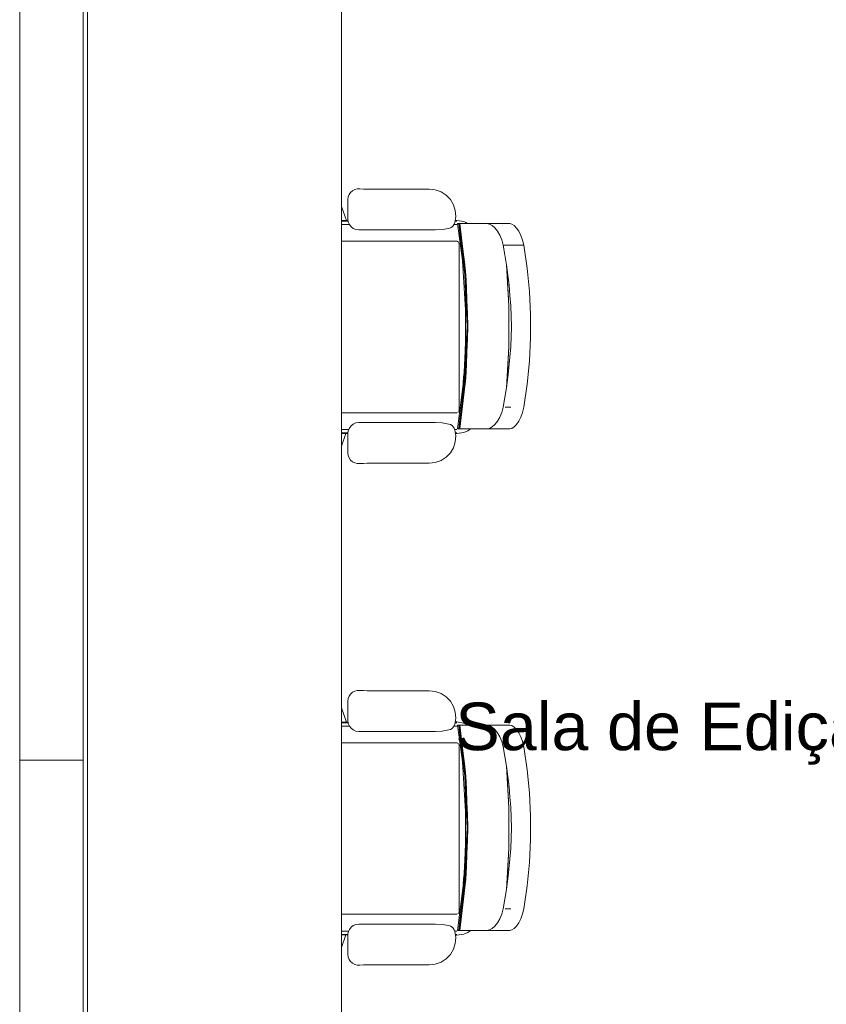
# Model space of a CAD drawing. Header units: millimetres. Extents: x 2 to 902, y -447 to 199.
# Tile 1032 of 1056: x 78.2 to 82.01, y 165.86 to 170.52. Entities that reach past the tile are written whole.
import ezdxf

# ---------------------------------------------------------------- set-up
doc = ezdxf.new("R2010")
doc.units = ezdxf.units.MM
doc.header["$MEASUREMENT"] = 0
doc.linetypes.add('NULL', pattern=[0])
for name, color, linetype, lineweight in [('Ambiente-Textos', 251, 'Continuous', 5), ('IFC-Elemento de mobília-Contorno', 152, 'Continuous', 5), ('IFC-Laje-Contorno', 134, 'Continuous', 5), ('IFC-Parede padrão-Contorno', 44, 'Continuous', 5)]:
    doc.layers.add(name, color=color, linetype=linetype, lineweight=lineweight)
doc.styles.add('Arial', font='arial.ttf')

msp = doc.modelspace()

# ---------------------------------------------------------------- linework, layer by layer
at = {"layer": 'IFC-Elemento de mobília-Contorno', "color": 7, "lineweight": 5}
for p, q in [((79.7557, 169.6782), (79.7599, 169.6895)), ((79.7557, 169.6782), (79.7599, 169.6895)), ((79.7599, 169.6895), (79.7667, 169.6995)), ((79.7599, 169.6895), (79.7667, 169.6995)), ((79.7667, 169.6995), (79.7757, 169.7077)), ((79.7667, 169.6995), (79.7757, 169.7077)), ((79.7757, 169.7077), (79.7863, 169.7134)), ((79.7757, 169.7077), (79.7863, 169.7134)), ((79.7863, 169.7134), (79.798, 169.7165)), ((79.7863, 169.7134), (79.798, 169.7165)), ((79.798, 169.7165), (79.8101, 169.7167)), ((79.798, 169.7165), (79.8101, 169.7167)), ((79.8101, 169.7167), (79.8277, 169.7154)), ((79.8101, 169.7167), (79.8277, 169.7154)), ((79.8277, 169.7154), (79.8454, 169.7149)), ((79.8277, 169.7154), (79.8454, 169.7149)), ((79.8454, 169.7149), (80.1385, 169.7149)), ((79.8454, 169.7149), (80.1385, 169.7149)), ((80.1385, 169.7149), (80.167, 169.7117)), ((80.1385, 169.7149), (80.167, 169.7117)), ((80.167, 169.7117), (80.194, 169.702)), ((80.167, 169.7117), (80.194, 169.702)), ((80.194, 169.702), (80.2181, 169.6864)), ((80.194, 169.702), (80.2181, 169.6864)), ((80.2181, 169.6864), (80.238, 169.6658)), ((80.2181, 169.6864), (80.238, 169.6658)), ((79.7542, 169.6662), (79.7557, 169.6782)), ((79.7542, 169.6662), (79.7557, 169.6782)), ((79.7542, 169.5737), (79.7542, 169.6662)), ((79.7542, 169.5737), (79.7542, 169.6662)), ((80.238, 169.6658), (80.2527, 169.6412)), ((80.238, 169.6658), (80.2527, 169.6412)), ((80.2527, 169.6412), (80.2614, 169.6139)), ((80.2527, 169.6412), (80.2614, 169.6139)), ((79.7238, 169.6339), (79.7471, 169.5666)), ((79.7238, 169.6339), (79.7471, 169.5666)), ((80.2614, 169.6139), (80.2637, 169.5854)), ((80.2614, 169.6139), (80.2637, 169.5854)), ((79.7238, 169.5666), (79.7552, 169.5665)), ((79.7238, 169.5666), (79.7552, 169.5665)), ((79.7238, 169.5638), (79.7555, 169.5638)), ((79.7238, 169.5483), (79.761, 169.5483)), ((79.7542, 169.5737), (79.756, 169.5605)), ((79.7542, 169.5737), (79.756, 169.5605)), ((79.756, 169.5605), (79.761, 169.5483)), ((79.756, 169.5605), (79.761, 169.5483)), ((79.761, 169.5483), (79.7691, 169.5377)), ((79.761, 169.5483), (79.7691, 169.5377)), ((80.2518, 169.5424), (80.2564, 169.5493)), ((80.2518, 169.5424), (80.2564, 169.5493)), ((80.2557, 169.5483), (80.2682, 169.5483)), ((80.2564, 169.5493), (80.2594, 169.557)), ((80.2564, 169.5493), (80.2594, 169.557)), ((80.2594, 169.557), (80.2637, 169.5854)), ((80.2594, 169.557), (80.2637, 169.5854)), ((80.2605, 169.5638), (80.2682, 169.5638)), ((80.261, 169.5674), (80.2682, 169.5674)), ((80.261, 169.5674), (80.2682, 169.5674)), ((80.2682, 169.5674), (80.3009, 169.5622)), ((80.2682, 169.5674), (80.3009, 169.5622)), ((80.272, 169.5526), (80.2734, 169.5526)), ((80.272, 169.5526), (80.2951, 169.3787)), ((80.272, 169.5526), (80.2951, 169.3787)), ((80.272, 169.5526), (80.2734, 169.5526)), ((80.2734, 169.5526), (80.2781, 169.5526)), ((80.2734, 169.5526), (80.2781, 169.5526)), ((80.2781, 169.5526), (80.2815, 169.5526)), ((80.2781, 169.5526), (80.2834, 169.5086)), ((80.2781, 169.5526), (80.2815, 169.5526)), ((80.2781, 169.5526), (80.2887, 169.4647)), ((80.2781, 169.5526), (80.2928, 169.4299)), ((80.2815, 169.5526), (80.2819, 169.5526)), ((80.2815, 169.5526), (80.2819, 169.5526)), ((80.2819, 169.5526), (80.2825, 169.5526)), ((80.2819, 169.5526), (80.2878, 169.5086)), ((80.2819, 169.5526), (80.2878, 169.5086)), ((80.2819, 169.5526), (80.2825, 169.5526)), ((80.2825, 169.5526), (80.2836, 169.5526)), ((80.2825, 169.5526), (80.3114, 169.3108)), ((80.2825, 169.5526), (80.2878, 169.5086)), ((80.2825, 169.5526), (80.2836, 169.5526)), ((80.2836, 169.5526), (80.2905, 169.5526)), ((80.2836, 169.5526), (80.2905, 169.5526)), ((80.2905, 169.5526), (80.3032, 169.5526)), ((80.2905, 169.5526), (80.3032, 169.5526)), ((80.3009, 169.5622), (80.3216, 169.5526)), ((80.3009, 169.5622), (80.3216, 169.5526)), ((80.3032, 169.5526), (80.3217, 169.5526)), ((80.3032, 169.5526), (80.3216, 169.5526)), ((80.3089, 169.5557), (80.3135, 169.5526)), ((80.3089, 169.5557), (80.3135, 169.5526)), ((80.3216, 169.5526), (80.3459, 169.5526)), ((80.3216, 169.5526), (80.3217, 169.5526)), ((80.3216, 169.5526), (80.3459, 169.5526)), ((80.3459, 169.5526), (80.3756, 169.5526)), ((80.3459, 169.5526), (80.3756, 169.5526)), ((80.3756, 169.5526), (80.4107, 169.5526)), ((80.3756, 169.5526), (80.4107, 169.5526)), ((80.4107, 169.5526), (80.4229, 169.5502)), ((80.4107, 169.5526), (80.5187, 169.5526)), ((80.4107, 169.5526), (80.4229, 169.5502)), ((80.4107, 169.5526), (80.5187, 169.5526)), ((80.4229, 169.5502), (80.4357, 169.5432)), ((80.4229, 169.5502), (80.4357, 169.5432)), ((80.5187, 169.5526), (80.529, 169.5501)), ((80.5187, 169.5526), (80.529, 169.5501)), ((80.529, 169.5501), (80.54, 169.543)), ((80.529, 169.5501), (80.54, 169.543)), ((79.7691, 169.5377), (79.7796, 169.5297)), ((79.7691, 169.5377), (79.7796, 169.5297)), ((79.7796, 169.5297), (79.7919, 169.5246)), ((79.7796, 169.5297), (79.7919, 169.5246)), ((79.7919, 169.5246), (79.805, 169.5229)), ((79.7919, 169.5246), (79.805, 169.5229)), ((79.805, 169.5229), (80.1672, 169.5229)), ((79.805, 169.5229), (80.1672, 169.5229)), ((80.1672, 169.5229), (80.1992, 169.5246)), ((80.1672, 169.5229), (80.1992, 169.5246)), ((80.1992, 169.5246), (80.2308, 169.5297)), ((80.1992, 169.5246), (80.2308, 169.5297)), ((80.2308, 169.5297), (80.2387, 169.5324)), ((80.2308, 169.5297), (80.2387, 169.5324)), ((80.2387, 169.5324), (80.2458, 169.5367)), ((80.2387, 169.5324), (80.2458, 169.5367)), ((80.2458, 169.5367), (80.2518, 169.5424)), ((80.2458, 169.5367), (80.2518, 169.5424)), ((80.2834, 169.5086), (80.2887, 169.4647)), ((80.2834, 169.5086), (80.2928, 169.4299)), ((80.2834, 169.5086), (80.2887, 169.4647)), ((80.2878, 169.5086), (80.2924, 169.4702)), ((80.2878, 169.5086), (80.2924, 169.4702)), ((80.4357, 169.5432), (80.4486, 169.5319)), ((80.4357, 169.5432), (80.4486, 169.5319)), ((80.4486, 169.5319), (80.461, 169.5166)), ((80.4486, 169.5319), (80.461, 169.5166)), ((80.461, 169.5166), (80.4723, 169.4975)), ((80.461, 169.5166), (80.4723, 169.4975)), ((80.54, 169.543), (80.551, 169.5315)), ((80.54, 169.543), (80.551, 169.5315)), ((80.551, 169.5315), (80.5617, 169.516)), ((80.551, 169.5315), (80.5617, 169.516)), ((80.5617, 169.516), (80.5714, 169.4969)), ((80.5617, 169.516), (80.5714, 169.4969)), ((79.7238, 169.469), (80.2682, 169.469)), ((80.2682, 169.469), (80.2739, 169.4666)), ((80.2682, 169.469), (80.2716, 169.4676)), ((80.2716, 169.4676), (80.2739, 169.4666)), ((80.2763, 169.4656), (80.2782, 169.4609)), ((80.2763, 169.4656), (80.2796, 169.4575)), ((80.2782, 169.4609), (80.2796, 169.4575)), ((80.2796, 168.6701), (80.2796, 169.4575)), ((80.2887, 169.4647), (80.2928, 169.4299)), ((80.2887, 169.4647), (80.2928, 169.4299)), ((80.2924, 169.4702), (80.297, 169.4317)), ((80.2924, 169.4702), (80.297, 169.4317)), ((80.4723, 169.4975), (80.4816, 169.4751)), ((80.4723, 169.4975), (80.4816, 169.4751)), ((80.4816, 169.4751), (80.4881, 169.45)), ((80.4816, 169.4751), (80.4881, 169.45)), ((80.5714, 169.4969), (80.5795, 169.4746)), ((80.5714, 169.4969), (80.5795, 169.4746)), ((80.5795, 169.4746), (80.5852, 169.45)), ((80.5795, 169.4746), (80.5852, 169.45)), ((80.2928, 169.4299), (80.3071, 169.3108)), ((80.2928, 169.4299), (80.2933, 169.4262)), ((80.2928, 169.4299), (80.3025, 169.3492)), ((80.2928, 169.4299), (80.2979, 169.3877)), ((80.2933, 169.4262), (80.3025, 169.3492)), ((80.2933, 169.4262), (80.2979, 169.3877)), ((80.2933, 169.4262), (80.2979, 169.3877)), ((80.297, 169.4317), (80.3042, 169.3712)), ((80.297, 169.4317), (80.3114, 169.3108)), ((80.4881, 169.45), (80.496, 169.4041)), ((80.4881, 169.45), (80.5234, 169.45)), ((80.4881, 169.45), (80.496, 169.4041)), ((80.4881, 169.45), (80.5852, 169.45)), ((80.5852, 169.45), (80.6009, 169.3416)), ((80.5852, 169.45), (80.6009, 169.3416)), ((80.2932, 169.3932), (80.2962, 169.3617)), ((80.2932, 169.3932), (80.2962, 169.3617)), ((80.2951, 169.3787), (80.3102, 169.1451)), ((80.2951, 169.3787), (80.3102, 169.1451)), ((80.2979, 169.3877), (80.3025, 169.3492)), ((80.2979, 169.3877), (80.3025, 169.3492)), ((80.3042, 169.3712), (80.3114, 169.3108)), ((80.496, 169.4041), (80.5029, 169.358)), ((80.496, 169.4041), (80.5029, 169.358)), ((80.3025, 169.3492), (80.3071, 169.3108)), ((80.5029, 169.358), (80.5109, 169.294)), ((80.5029, 169.358), (80.5074, 169.2819)), ((80.5029, 169.358), (80.5151, 169.2614)), ((80.5029, 169.358), (80.5109, 169.294)), ((80.5029, 169.358), (80.5144, 169.164)), ((80.6009, 169.3416), (80.6115, 169.2323)), ((80.6009, 169.3416), (80.6115, 169.2323)), ((80.3071, 169.3108), (80.3119, 169.1891)), ((80.3071, 169.3108), (80.3144, 169.1282)), ((80.3071, 169.3108), (80.3168, 169.0674)), ((80.3114, 169.3108), (80.3139, 169.2499)), ((80.3114, 169.3108), (80.3211, 169.0674)), ((80.5074, 169.2819), (80.5109, 169.2229)), ((80.5074, 169.2819), (80.5144, 169.164)), ((80.5074, 169.2819), (80.5109, 169.2229)), ((80.5109, 169.294), (80.5151, 169.2614)), ((80.5109, 169.294), (80.5151, 169.2614)), ((80.3139, 169.2499), (80.3163, 169.1891)), ((80.5109, 169.2229), (80.5144, 169.164)), ((80.5109, 169.2229), (80.5144, 169.164)), ((80.5151, 169.2614), (80.5194, 169.2128)), ((80.6115, 169.2323), (80.6169, 169.1224)), ((80.6115, 169.2323), (80.6169, 169.1224)), ((80.3119, 169.1891), (80.3144, 169.1282)), ((80.3119, 169.1891), (80.3144, 169.1282)), ((80.3163, 169.1891), (80.3187, 169.1282)), ((80.3163, 169.1891), (80.3211, 169.0674)), ((80.3163, 169.1891), (80.3187, 169.1282)), ((80.5194, 169.2128), (80.5237, 169.1643)), ((80.3099, 168.9816), (80.3102, 169.1451)), ((80.3099, 168.9816), (80.3102, 169.1451)), ((80.3144, 169.1282), (80.3168, 169.0674)), ((80.3187, 169.1282), (80.3211, 169.0674)), ((80.3187, 169.1282), (80.3211, 169.0674)), ((80.5144, 168.9696), (80.5144, 169.164)), ((80.5144, 169.0668), (80.5144, 169.164)), ((80.5237, 169.1643), (80.527, 169.0668)), ((80.5237, 169.1643), (80.527, 169.0668)), ((80.6169, 169.1224), (80.6169, 169.0124)), ((80.6169, 169.1224), (80.6169, 169.0124)), ((80.3071, 168.824), (80.3168, 169.0674)), ((80.3114, 168.824), (80.3211, 169.0674)), ((80.3119, 168.9457), (80.3168, 169.0674)), ((80.3144, 169.0065), (80.3168, 169.0674)), ((80.3187, 169.0065), (80.3211, 169.0674)), ((80.3187, 169.0065), (80.3211, 169.0674)), ((80.5144, 168.9696), (80.5144, 169.0668)), ((80.5237, 168.9693), (80.527, 169.0668)), ((80.5237, 168.9693), (80.527, 169.0668)), ((80.3119, 168.9457), (80.3144, 169.0065)), ((80.3163, 168.9457), (80.3187, 169.0065)), ((80.3163, 168.9457), (80.3187, 169.0065)), ((80.6115, 168.9026), (80.6169, 169.0124)), ((80.6115, 168.9026), (80.6169, 169.0124)), ((80.3009, 168.8185), (80.3099, 168.9816)), ((80.3009, 168.8185), (80.3099, 168.9816)), ((80.3085, 168.9568), (80.3099, 168.9875)), ((80.3085, 168.9568), (80.3099, 168.9875)), ((80.3095, 168.8849), (80.3119, 168.9457)), ((80.3139, 168.8849), (80.3163, 168.9457)), ((80.3139, 168.8849), (80.3163, 168.9457)), ((80.5028, 168.7756), (80.5144, 168.9696)), ((80.5073, 168.8516), (80.5144, 168.9696)), ((80.5073, 168.8516), (80.5144, 168.9696)), ((80.5108, 168.9106), (80.5144, 168.9696)), ((80.5108, 168.9106), (80.5144, 168.9696)), ((80.515, 168.8722), (80.5237, 168.9693)), ((80.5193, 168.9207), (80.5237, 168.9693)), ((80.5193, 168.9207), (80.5237, 168.9693)), ((80.5028, 168.7756), (80.5108, 168.9106)), ((80.5073, 168.8516), (80.5108, 168.9106)), ((80.515, 168.8722), (80.5193, 168.9207)), ((80.515, 168.8722), (80.5193, 168.9207)), ((80.6009, 168.7932), (80.6115, 168.9026)), ((80.6009, 168.7932), (80.6115, 168.9026)), ((80.3071, 168.824), (80.3095, 168.8849)), ((80.3114, 168.824), (80.3139, 168.8849)), ((80.3114, 168.824), (80.3139, 168.8849)), ((80.5028, 168.7756), (80.5073, 168.8516)), ((80.5109, 168.8395), (80.515, 168.8722)), ((80.5109, 168.8395), (80.515, 168.8722)), ((80.272, 168.5822), (80.3009, 168.8185)), ((80.272, 168.5822), (80.3009, 168.8185)), ((80.2781, 168.5822), (80.3071, 168.824)), ((80.2825, 168.5822), (80.3114, 168.824)), ((80.2834, 168.6261), (80.3071, 168.824)), ((80.288, 168.6646), (80.3071, 168.824)), ((80.2926, 168.7031), (80.3071, 168.824)), ((80.2991, 168.8037), (80.3022, 168.842)), ((80.2991, 168.8037), (80.3022, 168.842)), ((80.2999, 168.7636), (80.3071, 168.824)), ((80.3022, 168.7471), (80.3114, 168.824)), ((80.3068, 168.7855), (80.3118, 168.8328)), ((80.3068, 168.7855), (80.3114, 168.824)), ((80.3068, 168.7855), (80.3089, 168.8053)), ((80.3089, 168.8053), (80.3118, 168.8328)), ((80.5028, 168.7756), (80.5109, 168.8395)), ((80.5028, 168.7756), (80.5109, 168.8395)), ((80.2825, 168.5822), (80.3068, 168.7855)), ((80.2926, 168.7031), (80.2999, 168.7636)), ((80.2926, 168.7031), (80.2999, 168.7636)), ((80.3022, 168.7471), (80.3068, 168.7855)), ((80.4959, 168.7301), (80.5028, 168.7756)), ((80.4959, 168.7301), (80.5028, 168.7756)), ((80.5852, 168.6848), (80.6009, 168.7932)), ((80.5852, 168.6848), (80.6009, 168.7932)), ((80.2878, 168.6261), (80.3022, 168.7471)), ((80.2976, 168.7086), (80.3022, 168.7471)), ((80.2976, 168.7086), (80.3008, 168.7353)), ((80.4881, 168.6848), (80.4959, 168.7301)), ((80.4881, 168.6848), (80.4959, 168.7301)), ((80.2773, 168.6643), (80.2796, 168.6701)), ((80.2773, 168.6643), (80.2782, 168.6667)), ((80.2782, 168.6667), (80.2796, 168.6701)), ((80.2825, 168.5822), (80.2976, 168.7086)), ((80.2825, 168.5822), (80.293, 168.6701)), ((80.2834, 168.6261), (80.288, 168.6646)), ((80.2834, 168.6261), (80.288, 168.6646)), ((80.2878, 168.6261), (80.2976, 168.7086)), ((80.2878, 168.6261), (80.293, 168.6701)), ((80.288, 168.6646), (80.2926, 168.7031)), ((80.293, 168.6701), (80.2976, 168.7086)), ((80.293, 168.6701), (80.2976, 168.7086)), ((80.4816, 168.6597), (80.4881, 168.6848)), ((80.4816, 168.6597), (80.4881, 168.6848)), ((80.497, 168.6848), (80.5235, 168.6848)), ((80.5795, 168.6602), (80.5852, 168.6848)), ((80.5795, 168.6602), (80.5852, 168.6848)), ((79.7238, 168.6586), (80.2682, 168.6586)), ((80.2716, 168.6601), (80.2763, 168.662)), ((80.2781, 168.5822), (80.2834, 168.6261)), ((80.2781, 168.5822), (80.2834, 168.6261)), ((80.282, 168.5822), (80.2878, 168.6261)), ((80.282, 168.5822), (80.2878, 168.6261)), ((80.2825, 168.5822), (80.2878, 168.6263)), ((80.2825, 168.5822), (80.2878, 168.6261)), ((80.4486, 168.6029), (80.461, 168.6182)), ((80.4486, 168.6029), (80.461, 168.6182)), ((80.461, 168.6182), (80.4723, 168.6373)), ((80.461, 168.6182), (80.4723, 168.6373)), ((80.4723, 168.6373), (80.4816, 168.6597)), ((80.4723, 168.6373), (80.4816, 168.6597)), ((80.551, 168.6032), (80.5617, 168.6187)), ((80.551, 168.6032), (80.5617, 168.6187)), ((80.5617, 168.6187), (80.5714, 168.6379)), ((80.5617, 168.6187), (80.5714, 168.6379)), ((80.5714, 168.6379), (80.5795, 168.6602)), ((80.5714, 168.6379), (80.5795, 168.6602)), ((79.7238, 168.5793), (79.7581, 168.5793)), ((79.7238, 168.5793), (79.7548, 168.5793)), ((79.7542, 168.5611), (79.756, 168.5743)), ((79.7542, 168.5611), (79.756, 168.5743)), ((79.7548, 168.5793), (79.7581, 168.5793)), ((79.756, 168.5743), (79.761, 168.5865)), ((79.756, 168.5743), (79.761, 168.5865)), ((79.761, 168.5865), (79.7691, 168.597)), ((79.761, 168.5865), (79.7691, 168.597)), ((79.7691, 168.597), (79.7796, 168.6051)), ((79.7691, 168.597), (79.7796, 168.6051)), ((79.7796, 168.6051), (79.7919, 168.6102)), ((79.7796, 168.6051), (79.7919, 168.6102)), ((79.7919, 168.6102), (79.805, 168.6119)), ((79.7919, 168.6102), (79.805, 168.6119)), ((79.805, 168.6119), (80.1672, 168.6119)), ((79.805, 168.6119), (80.1672, 168.6119)), ((80.1672, 168.6119), (80.1992, 168.6102)), ((80.1672, 168.6119), (80.1992, 168.6102)), ((80.1992, 168.6102), (80.2308, 168.6051)), ((80.1992, 168.6102), (80.2308, 168.6051)), ((80.2308, 168.6051), (80.2387, 168.6024)), ((80.2308, 168.6051), (80.2387, 168.6024)), ((80.2387, 168.6024), (80.2458, 168.5981)), ((80.2387, 168.6024), (80.2458, 168.5981)), ((80.2458, 168.5981), (80.2518, 168.5924)), ((80.2458, 168.5981), (80.2518, 168.5924)), ((80.2518, 168.5924), (80.2564, 168.5855)), ((80.2518, 168.5924), (80.2564, 168.5855)), ((80.2564, 168.5855), (80.2594, 168.5778)), ((80.2564, 168.5855), (80.2594, 168.5778)), ((80.2588, 168.5793), (80.2682, 168.5793)), ((80.2594, 168.5778), (80.2637, 168.5494)), ((80.2594, 168.5778), (80.2637, 168.5494)), ((80.272, 168.5822), (80.2734, 168.5822)), ((80.272, 168.5822), (80.2734, 168.5822)), ((80.2734, 168.5822), (80.2781, 168.5822)), ((80.2734, 168.5822), (80.2781, 168.5822)), ((80.2781, 168.5822), (80.2815, 168.5822)), ((80.2781, 168.5822), (80.2815, 168.5822)), ((80.2815, 168.5822), (80.282, 168.5822)), ((80.2815, 168.5822), (80.282, 168.5822)), ((80.282, 168.5822), (80.2825, 168.5822)), ((80.282, 168.5822), (80.2825, 168.5822)), ((80.2825, 168.5822), (80.2836, 168.5822)), ((80.2825, 168.5822), (80.2836, 168.5822)), ((80.2836, 168.5822), (80.2905, 168.5822)), ((80.2836, 168.5822), (80.2905, 168.5822)), ((80.2905, 168.5822), (80.3032, 168.5822)), ((80.2905, 168.5822), (80.3032, 168.5822)), ((80.3009, 168.5654), (80.32, 168.5732)), ((80.3009, 168.5654), (80.32, 168.5732)), ((80.3032, 168.5822), (80.3217, 168.5822)), ((80.3032, 168.5822), (80.3217, 168.5822)), ((80.32, 168.5732), (80.3328, 168.5822)), ((80.32, 168.5732), (80.3328, 168.5822)), ((80.3217, 168.5822), (80.3459, 168.5822)), ((80.3217, 168.5822), (80.3459, 168.5822)), ((80.3459, 168.5822), (80.3756, 168.5822)), ((80.3459, 168.5822), (80.3756, 168.5822)), ((80.3756, 168.5822), (80.4107, 168.5822)), ((80.3756, 168.5822), (80.4107, 168.5822)), ((80.4107, 168.5822), (80.4229, 168.5846)), ((80.4107, 168.5822), (80.4229, 168.5846)), ((80.4107, 168.5822), (80.5187, 168.5822)), ((80.4107, 168.5822), (80.5187, 168.5822)), ((80.4229, 168.5846), (80.4357, 168.5916)), ((80.4229, 168.5846), (80.4357, 168.5916)), ((80.4357, 168.5916), (80.4486, 168.6029)), ((80.4357, 168.5916), (80.4486, 168.6029)), ((80.5187, 168.5822), (80.529, 168.5846)), ((80.5187, 168.5822), (80.529, 168.5846)), ((80.529, 168.5846), (80.5399, 168.5918)), ((80.529, 168.5846), (80.5399, 168.5918)), ((80.5399, 168.5918), (80.551, 168.6032)), ((80.5399, 168.5918), (80.551, 168.6032)), ((79.7238, 168.5638), (79.7546, 168.5638)), ((79.7238, 168.561), (79.7542, 168.5611)), ((79.7238, 168.561), (79.7542, 168.5611)), ((79.7238, 168.5009), (79.7447, 168.561)), ((79.7238, 168.5009), (79.7447, 168.561)), ((79.7542, 168.4686), (79.7542, 168.5611)), ((79.7542, 168.4686), (79.7542, 168.5611)), ((80.2614, 168.5209), (80.2637, 168.5494)), ((80.2614, 168.5209), (80.2637, 168.5494)), ((80.2615, 168.5638), (80.2682, 168.5638)), ((80.2621, 168.5602), (80.2682, 168.5602)), ((80.2621, 168.5602), (80.2682, 168.5602)), ((80.2682, 168.5602), (80.3009, 168.5654)), ((80.2682, 168.5602), (80.3009, 168.5654)), ((80.238, 168.4689), (80.2527, 168.4935)), ((80.238, 168.4689), (80.2527, 168.4935)), ((80.2527, 168.4935), (80.2614, 168.5209)), ((80.2527, 168.4935), (80.2614, 168.5209)), ((79.7542, 168.4686), (79.7557, 168.4566)), ((79.7542, 168.4686), (79.7557, 168.4566)), ((79.7557, 168.4566), (79.7599, 168.4453)), ((79.7557, 168.4566), (79.7599, 168.4453)), ((79.7599, 168.4453), (79.7667, 168.4352)), ((79.7599, 168.4453), (79.7667, 168.4352)), ((79.7667, 168.4352), (79.7757, 168.4271)), ((79.7667, 168.4352), (79.7757, 168.4271)), ((80.167, 168.4231), (80.194, 168.4328)), ((80.167, 168.4231), (80.194, 168.4328)), ((80.194, 168.4328), (80.2181, 168.4483)), ((80.194, 168.4328), (80.2181, 168.4483)), ((80.2181, 168.4483), (80.238, 168.4689)), ((80.2181, 168.4483), (80.238, 168.4689)), ((79.7757, 168.4271), (79.7863, 168.4214)), ((79.7757, 168.4271), (79.7863, 168.4214)), ((79.7863, 168.4214), (79.798, 168.4183)), ((79.7863, 168.4214), (79.798, 168.4183)), ((79.798, 168.4183), (79.8101, 168.4181)), ((79.798, 168.4183), (79.8101, 168.4181)), ((79.8101, 168.4181), (79.8277, 168.4194)), ((79.8101, 168.4181), (79.8277, 168.4194)), ((79.8277, 168.4194), (79.8454, 168.4198)), ((79.8277, 168.4194), (79.8454, 168.4198)), ((79.8454, 168.4198), (80.1385, 168.4198)), ((79.8454, 168.4198), (80.1385, 168.4198)), ((80.1385, 168.4198), (80.167, 168.4231)), ((80.1385, 168.4198), (80.167, 168.4231)), ((79.7557, 167.3082), (79.7599, 167.3195)), ((79.7557, 167.3082), (79.7599, 167.3195)), ((79.7599, 167.3195), (79.7667, 167.3295)), ((79.7599, 167.3195), (79.7667, 167.3295)), ((79.7667, 167.3295), (79.7757, 167.3377)), ((79.7667, 167.3295), (79.7757, 167.3377)), ((79.7757, 167.3377), (79.7863, 167.3434)), ((79.7757, 167.3377), (79.7863, 167.3434)), ((79.7863, 167.3434), (79.798, 167.3465)), ((79.7863, 167.3434), (79.798, 167.3465)), ((79.798, 167.3465), (79.8101, 167.3467)), ((79.798, 167.3465), (79.8101, 167.3467)), ((79.8101, 167.3467), (79.8277, 167.3454)), ((79.8101, 167.3467), (79.8277, 167.3454)), ((79.8277, 167.3454), (79.8454, 167.3449)), ((79.8277, 167.3454), (79.8454, 167.3449)), ((79.8454, 167.3449), (80.1385, 167.3449)), ((79.8454, 167.3449), (80.1385, 167.3449)), ((80.1385, 167.3449), (80.167, 167.3417)), ((80.1385, 167.3449), (80.167, 167.3417)), ((80.167, 167.3417), (80.194, 167.332)), ((80.167, 167.3417), (80.194, 167.332)), ((80.194, 167.332), (80.2181, 167.3164)), ((80.194, 167.332), (80.2181, 167.3164)), ((80.2181, 167.3164), (80.238, 167.2958)), ((80.2181, 167.3164), (80.238, 167.2958)), ((79.7542, 167.2962), (79.7557, 167.3082)), ((79.7542, 167.2962), (79.7557, 167.3082)), ((79.7542, 167.2037), (79.7542, 167.2962)), ((79.7542, 167.2037), (79.7542, 167.2962)), ((80.238, 167.2958), (80.2527, 167.2712)), ((80.238, 167.2958), (80.2527, 167.2712)), ((80.2527, 167.2712), (80.2614, 167.2439)), ((80.2527, 167.2712), (80.2614, 167.2439)), ((79.7238, 167.2639), (79.7471, 167.1966)), ((79.7238, 167.2639), (79.7471, 167.1966)), ((80.2614, 167.2439), (80.2637, 167.2154)), ((80.2614, 167.2439), (80.2637, 167.2154)), ((79.7238, 167.1966), (79.7552, 167.1965)), ((79.7238, 167.1966), (79.7552, 167.1965)), ((79.7238, 167.1938), (79.7555, 167.1938)), ((79.7238, 167.1783), (79.761, 167.1783)), ((79.7542, 167.2037), (79.756, 167.1905)), ((79.7542, 167.2037), (79.756, 167.1905)), ((79.756, 167.1905), (79.761, 167.1783)), ((79.756, 167.1905), (79.761, 167.1783)), ((79.761, 167.1783), (79.7691, 167.1677)), ((79.761, 167.1783), (79.7691, 167.1677)), ((80.2518, 167.1724), (80.2564, 167.1793)), ((80.2518, 167.1724), (80.2564, 167.1793)), ((80.2557, 167.1783), (80.2682, 167.1783)), ((80.2564, 167.1793), (80.2594, 167.187)), ((80.2564, 167.1793), (80.2594, 167.187)), ((80.2594, 167.187), (80.2637, 167.2154)), ((80.2594, 167.187), (80.2637, 167.2154)), ((80.2605, 167.1938), (80.2682, 167.1938)), ((80.261, 167.1974), (80.2682, 167.1974)), ((80.261, 167.1974), (80.2682, 167.1974)), ((80.2682, 167.1974), (80.3009, 167.1922)), ((80.2682, 167.1974), (80.3009, 167.1922)), ((80.272, 167.1826), (80.2734, 167.1826)), ((80.272, 167.1826), (80.2951, 167.0087)), ((80.272, 167.1826), (80.2951, 167.0087)), ((80.272, 167.1826), (80.2734, 167.1826)), ((80.2734, 167.1826), (80.2781, 167.1826)), ((80.2734, 167.1826), (80.2781, 167.1826)), ((80.2781, 167.1826), (80.2815, 167.1826)), ((80.2781, 167.1826), (80.2834, 167.1386)), ((80.2781, 167.1826), (80.2815, 167.1826)), ((80.2781, 167.1826), (80.2887, 167.0947)), ((80.2781, 167.1826), (80.2928, 167.0599)), ((80.2815, 167.1826), (80.2819, 167.1826)), ((80.2815, 167.1826), (80.2819, 167.1826)), ((80.2819, 167.1826), (80.2825, 167.1826)), ((80.2819, 167.1826), (80.2878, 167.1386)), ((80.2819, 167.1826), (80.2878, 167.1386)), ((80.2819, 167.1826), (80.2825, 167.1826)), ((80.2825, 167.1826), (80.2836, 167.1826)), ((80.2825, 167.1826), (80.3114, 166.9408)), ((80.2825, 167.1826), (80.2878, 167.1386)), ((80.2825, 167.1826), (80.2836, 167.1826)), ((80.2836, 167.1826), (80.2905, 167.1826)), ((80.2836, 167.1826), (80.2905, 167.1826)), ((80.2905, 167.1826), (80.3032, 167.1826)), ((80.2905, 167.1826), (80.3032, 167.1826)), ((80.3009, 167.1922), (80.3216, 167.1826)), ((80.3009, 167.1922), (80.3216, 167.1826)), ((80.3032, 167.1826), (80.3217, 167.1826)), ((80.3032, 167.1826), (80.3217, 167.1826)), ((80.3089, 167.1857), (80.3135, 167.1826)), ((80.3089, 167.1857), (80.3135, 167.1826)), ((80.3216, 167.1826), (80.3459, 167.1826)), ((80.3216, 167.1826), (80.3459, 167.1826)), ((80.3459, 167.1826), (80.3756, 167.1826)), ((80.3459, 167.1826), (80.3756, 167.1826)), ((80.3756, 167.1826), (80.4107, 167.1826)), ((80.3756, 167.1826), (80.4107, 167.1826)), ((80.4107, 167.1826), (80.4229, 167.1802)), ((80.4107, 167.1826), (80.5187, 167.1826)), ((80.4107, 167.1826), (80.4229, 167.1802)), ((80.4107, 167.1826), (80.5187, 167.1826)), ((80.4229, 167.1802), (80.4357, 167.1732)), ((80.4229, 167.1802), (80.4357, 167.1732)), ((80.5187, 167.1826), (80.529, 167.1801)), ((80.5187, 167.1826), (80.529, 167.1801)), ((80.529, 167.1801), (80.54, 167.173)), ((80.529, 167.1801), (80.54, 167.173)), ((79.7691, 167.1677), (79.7796, 167.1597)), ((79.7691, 167.1677), (79.7796, 167.1597)), ((79.7796, 167.1597), (79.7919, 167.1546)), ((79.7796, 167.1597), (79.7919, 167.1546)), ((79.7919, 167.1546), (79.805, 167.1529)), ((79.7919, 167.1546), (79.805, 167.1529)), ((79.805, 167.1529), (80.1672, 167.1529)), ((79.805, 167.1529), (80.1672, 167.1529)), ((80.1672, 167.1529), (80.1992, 167.1546)), ((80.1672, 167.1529), (80.1992, 167.1546)), ((80.1992, 167.1546), (80.2308, 167.1597)), ((80.1992, 167.1546), (80.2308, 167.1597)), ((80.2308, 167.1597), (80.2387, 167.1624)), ((80.2308, 167.1597), (80.2387, 167.1624)), ((80.2387, 167.1624), (80.2458, 167.1667)), ((80.2387, 167.1624), (80.2458, 167.1667)), ((80.2458, 167.1667), (80.2518, 167.1724)), ((80.2458, 167.1667), (80.2518, 167.1724)), ((80.2834, 167.1386), (80.2887, 167.0947)), ((80.2834, 167.1386), (80.2928, 167.0599)), ((80.2834, 167.1386), (80.2887, 167.0947)), ((80.2878, 167.1386), (80.2924, 167.1002)), ((80.2878, 167.1386), (80.2924, 167.1002)), ((80.4357, 167.1732), (80.4486, 167.1619)), ((80.4357, 167.1732), (80.4486, 167.1619)), ((80.4486, 167.1619), (80.461, 167.1466)), ((80.4486, 167.1619), (80.461, 167.1466)), ((80.461, 167.1466), (80.4723, 167.1275)), ((80.461, 167.1466), (80.4723, 167.1275)), ((80.4723, 167.1275), (80.4816, 167.1051)), ((80.4723, 167.1275), (80.4816, 167.1051)), ((80.54, 167.173), (80.551, 167.1615)), ((80.54, 167.173), (80.551, 167.1615)), ((80.551, 167.1615), (80.5617, 167.146)), ((80.551, 167.1615), (80.5617, 167.146)), ((80.5617, 167.146), (80.5714, 167.1269)), ((80.5617, 167.146), (80.5714, 167.1269)), ((80.5714, 167.1269), (80.5795, 167.1046)), ((80.5714, 167.1269), (80.5795, 167.1046)), ((79.7238, 167.099), (80.2682, 167.099)), ((80.2682, 167.099), (80.2739, 167.0966)), ((80.2682, 167.099), (80.2716, 167.0976)), ((80.2716, 167.0976), (80.2739, 167.0966)), ((80.2763, 167.0956), (80.2782, 167.0909)), ((80.2763, 167.0956), (80.2796, 167.0875)), ((80.2782, 167.0909), (80.2796, 167.0875)), ((80.2796, 166.3001), (80.2796, 167.0875)), ((80.2887, 167.0947), (80.2928, 167.0599)), ((80.2887, 167.0947), (80.2928, 167.0599)), ((80.2924, 167.1002), (80.297, 167.0617)), ((80.2924, 167.1002), (80.297, 167.0617)), ((80.4816, 167.1051), (80.4881, 167.08)), ((80.4816, 167.1051), (80.4881, 167.08)), ((80.5795, 167.1046), (80.5852, 167.08)), ((80.5795, 167.1046), (80.5852, 167.08)), ((80.2928, 167.0599), (80.3071, 166.9408)), ((80.2928, 167.0599), (80.2933, 167.0562)), ((80.2928, 167.0599), (80.3025, 166.9792)), ((80.2928, 167.0599), (80.2979, 167.0177)), ((80.2933, 167.0562), (80.3025, 166.9792)), ((80.2933, 167.0562), (80.2979, 167.0177)), ((80.2933, 167.0562), (80.2979, 167.0177)), ((80.297, 167.0617), (80.3042, 167.0012)), ((80.297, 167.0617), (80.3114, 166.9408)), ((80.4881, 167.08), (80.496, 167.0341)), ((80.4881, 167.08), (80.5234, 167.08)), ((80.4881, 167.08), (80.496, 167.0341)), ((80.4881, 167.08), (80.5852, 167.08)), ((80.496, 167.0341), (80.5029, 166.988)), ((80.496, 167.0341), (80.5029, 166.988)), ((80.5852, 167.08), (80.6009, 166.9716)), ((80.5852, 167.08), (80.6009, 166.9716)), ((80.2932, 167.0232), (80.2962, 166.9917)), ((80.2932, 167.0232), (80.2962, 166.9917)), ((80.2951, 167.0087), (80.3102, 166.7751)), ((80.2951, 167.0087), (80.3102, 166.7751)), ((80.2979, 167.0177), (80.3025, 166.9792)), ((80.2979, 167.0177), (80.3025, 166.9792)), ((80.3042, 167.0012), (80.3114, 166.9408)), ((80.5029, 166.988), (80.5109, 166.924)), ((80.5029, 166.988), (80.5074, 166.9119)), ((80.5029, 166.988), (80.5151, 166.8914)), ((80.5029, 166.988), (80.5109, 166.924)), ((80.5029, 166.988), (80.5144, 166.794)), ((80.3025, 166.9792), (80.3071, 166.9408)), ((80.6009, 166.9716), (80.6115, 166.8623)), ((80.6009, 166.9716), (80.6115, 166.8623)), ((80.3071, 166.9408), (80.3119, 166.8191)), ((80.3071, 166.9408), (80.3144, 166.7582)), ((80.3071, 166.9408), (80.3168, 166.6974)), ((80.3114, 166.9408), (80.3139, 166.8799)), ((80.3114, 166.9408), (80.3211, 166.6974)), ((80.5074, 166.9119), (80.5109, 166.8529)), ((80.5074, 166.9119), (80.5144, 166.794)), ((80.5074, 166.9119), (80.5109, 166.8529)), ((80.5109, 166.924), (80.5151, 166.8914)), ((80.5109, 166.924), (80.5151, 166.8914)), ((80.3139, 166.8799), (80.3163, 166.8191)), ((80.5109, 166.8529), (80.5144, 166.794)), ((80.5109, 166.8529), (80.5144, 166.794)), ((80.5151, 166.8914), (80.5194, 166.8428)), ((80.6115, 166.8623), (80.6169, 166.7524)), ((80.6115, 166.8623), (80.6169, 166.7524)), ((80.3119, 166.8191), (80.3144, 166.7582)), ((80.3119, 166.8191), (80.3144, 166.7582)), ((80.3163, 166.8191), (80.3187, 166.7582)), ((80.3163, 166.8191), (80.3211, 166.6974)), ((80.3163, 166.8191), (80.3187, 166.7582)), ((80.5194, 166.8428), (80.5237, 166.7943)), ((80.3099, 166.6116), (80.3102, 166.7751)), ((80.3099, 166.6116), (80.3102, 166.7751)), ((80.3144, 166.7582), (80.3168, 166.6974)), ((80.3187, 166.7582), (80.3211, 166.6974)), ((80.3187, 166.7582), (80.3211, 166.6974)), ((80.5144, 166.5996), (80.5144, 166.794)), ((80.5144, 166.6968), (80.5144, 166.794)), ((80.5237, 166.7943), (80.527, 166.6968)), ((80.5237, 166.7943), (80.527, 166.6968)), ((80.6169, 166.7524), (80.6169, 166.6424)), ((80.6169, 166.7524), (80.6169, 166.6424)), ((80.3071, 166.454), (80.3168, 166.6974)), ((80.3114, 166.454), (80.3211, 166.6974)), ((80.3119, 166.5757), (80.3168, 166.6974)), ((80.3144, 166.6365), (80.3168, 166.6974)), ((80.3187, 166.6365), (80.3211, 166.6974)), ((80.3187, 166.6365), (80.3211, 166.6974)), ((80.5144, 166.5996), (80.5144, 166.6968)), ((80.5237, 166.5993), (80.527, 166.6968)), ((80.5237, 166.5993), (80.527, 166.6968)), ((80.3085, 166.5868), (80.3099, 166.6175)), ((80.3085, 166.5868), (80.3099, 166.6175)), ((80.3119, 166.5757), (80.3144, 166.6365)), ((80.3163, 166.5757), (80.3187, 166.6365)), ((80.3163, 166.5757), (80.3187, 166.6365)), ((80.6115, 166.5326), (80.6169, 166.6424)), ((80.6115, 166.5326), (80.6169, 166.6424)), ((80.3009, 166.4485), (80.3099, 166.6116)), ((80.3009, 166.4485), (80.3099, 166.6116)), ((80.3095, 166.5149), (80.3119, 166.5757)), ((80.3139, 166.5149), (80.3163, 166.5757)), ((80.3139, 166.5149), (80.3163, 166.5757)), ((80.5028, 166.4056), (80.5144, 166.5996)), ((80.5073, 166.4816), (80.5144, 166.5996)), ((80.5073, 166.4816), (80.5144, 166.5996)), ((80.5108, 166.5406), (80.5144, 166.5996)), ((80.5108, 166.5406), (80.5144, 166.5996)), ((80.515, 166.5022), (80.5237, 166.5993)), ((80.5193, 166.5507), (80.5237, 166.5993)), ((80.5193, 166.5507), (80.5237, 166.5993)), ((80.5028, 166.4056), (80.5108, 166.5406)), ((80.5073, 166.4816), (80.5108, 166.5406)), ((80.515, 166.5022), (80.5193, 166.5507)), ((80.515, 166.5022), (80.5193, 166.5507)), ((80.6009, 166.4232), (80.6115, 166.5326)), ((80.6009, 166.4232), (80.6115, 166.5326)), ((80.3071, 166.454), (80.3095, 166.5149)), ((80.3114, 166.454), (80.3139, 166.5149)), ((80.3114, 166.454), (80.3139, 166.5149)), ((80.5028, 166.4056), (80.5073, 166.4816)), ((80.5109, 166.4695), (80.515, 166.5022)), ((80.5109, 166.4695), (80.515, 166.5022)), ((80.272, 166.2122), (80.3009, 166.4485)), ((80.272, 166.2122), (80.3009, 166.4485)), ((80.2781, 166.2122), (80.3071, 166.454)), ((80.2825, 166.2122), (80.3114, 166.454)), ((80.2834, 166.2561), (80.3071, 166.454)), ((80.288, 166.2946), (80.3071, 166.454)), ((80.2926, 166.3331), (80.3071, 166.454)), ((80.2991, 166.4337), (80.3022, 166.472)), ((80.2991, 166.4337), (80.3022, 166.472)), ((80.2999, 166.3936), (80.3071, 166.454)), ((80.3022, 166.3771), (80.3114, 166.454)), ((80.3068, 166.4155), (80.3118, 166.4628)), ((80.3068, 166.4155), (80.3118, 166.4628)), ((80.3068, 166.4155), (80.3114, 166.454)), ((80.5028, 166.4056), (80.5109, 166.4695)), ((80.5028, 166.4056), (80.5109, 166.4695)), ((80.2825, 166.2122), (80.3068, 166.4155)), ((80.2926, 166.3331), (80.2999, 166.3936)), ((80.2926, 166.3331), (80.2999, 166.3936)), ((80.3022, 166.3771), (80.3068, 166.4155)), ((80.4959, 166.3601), (80.5028, 166.4056)), ((80.4959, 166.3601), (80.5028, 166.4056)), ((80.5852, 166.3148), (80.6009, 166.4232)), ((80.5852, 166.3148), (80.6009, 166.4232)), ((80.2825, 166.2122), (80.2976, 166.3386)), ((80.2878, 166.2561), (80.3022, 166.3771)), ((80.2878, 166.2561), (80.2976, 166.3386)), ((80.293, 166.3001), (80.2976, 166.3386)), ((80.293, 166.3001), (80.2976, 166.3386)), ((80.2976, 166.3386), (80.3022, 166.3771)), ((80.2976, 166.3386), (80.3008, 166.3653)), ((80.4881, 166.3148), (80.4959, 166.3601)), ((80.4881, 166.3148), (80.4959, 166.3601)), ((80.2716, 166.2901), (80.2763, 166.292)), ((80.2773, 166.2943), (80.2796, 166.3001)), ((80.2773, 166.2943), (80.2782, 166.2967)), ((80.2782, 166.2967), (80.2796, 166.3001)), ((80.2825, 166.2122), (80.293, 166.3001)), ((80.2834, 166.2561), (80.288, 166.2946)), ((80.2834, 166.2561), (80.288, 166.2946)), ((80.2878, 166.2561), (80.293, 166.3001)), ((80.288, 166.2946), (80.2926, 166.3331)), ((80.4723, 166.2673), (80.4816, 166.2897)), ((80.4723, 166.2673), (80.4816, 166.2897)), ((80.4816, 166.2897), (80.4881, 166.3148)), ((80.4816, 166.2897), (80.4881, 166.3148)), ((80.497, 166.3148), (80.5235, 166.3148)), ((80.5714, 166.2679), (80.5795, 166.2902)), ((80.5714, 166.2679), (80.5795, 166.2902)), ((80.5795, 166.2902), (80.5852, 166.3148)), ((80.5795, 166.2902), (80.5852, 166.3148)), ((79.7238, 166.2886), (80.2682, 166.2886)), ((80.2781, 166.2122), (80.2834, 166.2561)), ((80.2781, 166.2122), (80.2834, 166.2561)), ((80.282, 166.2122), (80.2878, 166.2561)), ((80.282, 166.2122), (80.2878, 166.2561)), ((80.2825, 166.2122), (80.2878, 166.2563)), ((80.2825, 166.2122), (80.2878, 166.2561)), ((80.4486, 166.2329), (80.461, 166.2482)), ((80.4486, 166.2329), (80.461, 166.2482)), ((80.461, 166.2482), (80.4723, 166.2673)), ((80.461, 166.2482), (80.4723, 166.2673)), ((80.551, 166.2332), (80.5617, 166.2487)), ((80.551, 166.2332), (80.5617, 166.2487)), ((80.5617, 166.2487), (80.5714, 166.2679)), ((80.5617, 166.2487), (80.5714, 166.2679)), ((79.7238, 166.2093), (79.7581, 166.2093)), ((79.7238, 166.2093), (79.7548, 166.2093)), ((79.7542, 166.1911), (79.756, 166.2043)), ((79.7542, 166.1911), (79.756, 166.2043)), ((79.7548, 166.2093), (79.7581, 166.2093)), ((79.756, 166.2043), (79.761, 166.2165)), ((79.756, 166.2043), (79.761, 166.2165)), ((79.761, 166.2165), (79.7691, 166.227)), ((79.761, 166.2165), (79.7691, 166.227)), ((79.7691, 166.227), (79.7796, 166.2351)), ((79.7691, 166.227), (79.7796, 166.2351)), ((79.7796, 166.2351), (79.7919, 166.2402)), ((79.7796, 166.2351), (79.7919, 166.2402)), ((79.7919, 166.2402), (79.805, 166.2419)), ((79.7919, 166.2402), (79.805, 166.2419)), ((79.805, 166.2419), (80.1672, 166.2419)), ((79.805, 166.2419), (80.1672, 166.2419)), ((80.1672, 166.2419), (80.1992, 166.2402)), ((80.1672, 166.2419), (80.1992, 166.2402)), ((80.1992, 166.2402), (80.2308, 166.2351)), ((80.1992, 166.2402), (80.2308, 166.2351)), ((80.2308, 166.2351), (80.2387, 166.2324)), ((80.2308, 166.2351), (80.2387, 166.2324)), ((80.2387, 166.2324), (80.2458, 166.2281)), ((80.2387, 166.2324), (80.2458, 166.2281)), ((80.2458, 166.2281), (80.2518, 166.2224)), ((80.2458, 166.2281), (80.2518, 166.2224)), ((80.2518, 166.2224), (80.2564, 166.2155)), ((80.2518, 166.2224), (80.2564, 166.2155)), ((80.2564, 166.2155), (80.2594, 166.2078)), ((80.2564, 166.2155), (80.2594, 166.2078)), ((80.2588, 166.2093), (80.2682, 166.2093)), ((80.2594, 166.2078), (80.2637, 166.1794)), ((80.2594, 166.2078), (80.2637, 166.1794)), ((80.272, 166.2122), (80.2734, 166.2122)), ((80.272, 166.2122), (80.2734, 166.2122)), ((80.2734, 166.2122), (80.2781, 166.2122)), ((80.2734, 166.2122), (80.2781, 166.2122)), ((80.2781, 166.2122), (80.2815, 166.2122)), ((80.2781, 166.2122), (80.2815, 166.2122)), ((80.2815, 166.2122), (80.282, 166.2122)), ((80.2815, 166.2122), (80.282, 166.2122)), ((80.282, 166.2122), (80.2825, 166.2122)), ((80.282, 166.2122), (80.2825, 166.2122)), ((80.2825, 166.2122), (80.2836, 166.2122)), ((80.2825, 166.2122), (80.2836, 166.2122)), ((80.2836, 166.2122), (80.2905, 166.2122)), ((80.2836, 166.2122), (80.2905, 166.2122)), ((80.2905, 166.2122), (80.3032, 166.2122)), ((80.2905, 166.2122), (80.3032, 166.2122)), ((80.3009, 166.1954), (80.32, 166.2032)), ((80.3009, 166.1954), (80.32, 166.2032)), ((80.3032, 166.2122), (80.3217, 166.2122)), ((80.3032, 166.2122), (80.3217, 166.2122)), ((80.32, 166.2032), (80.3328, 166.2122)), ((80.32, 166.2032), (80.3328, 166.2122)), ((80.3217, 166.2122), (80.3459, 166.2122)), ((80.3217, 166.2122), (80.3459, 166.2122)), ((80.3459, 166.2122), (80.3756, 166.2122)), ((80.3459, 166.2122), (80.3756, 166.2122)), ((80.3756, 166.2122), (80.4107, 166.2122)), ((80.3756, 166.2122), (80.4107, 166.2122)), ((80.4107, 166.2122), (80.4229, 166.2146)), ((80.4107, 166.2122), (80.4229, 166.2146)), ((80.4107, 166.2122), (80.5187, 166.2122)), ((80.4107, 166.2122), (80.5187, 166.2122)), ((80.4229, 166.2146), (80.4357, 166.2216)), ((80.4229, 166.2146), (80.4357, 166.2216)), ((80.4357, 166.2216), (80.4486, 166.2329)), ((80.4357, 166.2216), (80.4486, 166.2329)), ((80.5187, 166.2122), (80.529, 166.2146)), ((80.5187, 166.2122), (80.529, 166.2146)), ((80.529, 166.2146), (80.5399, 166.2218)), ((80.529, 166.2146), (80.5399, 166.2218)), ((80.5399, 166.2218), (80.551, 166.2332)), ((80.5399, 166.2218), (80.551, 166.2332)), ((79.7238, 166.1938), (79.7546, 166.1938)), ((79.7238, 166.191), (79.7542, 166.1911)), ((79.7238, 166.191), (79.7542, 166.1911)), ((79.7238, 166.1309), (79.7447, 166.191)), ((79.7238, 166.1309), (79.7447, 166.191)), ((79.7542, 166.0986), (79.7542, 166.1911)), ((79.7542, 166.0986), (79.7542, 166.1911)), ((80.2527, 166.1235), (80.2614, 166.1509)), ((80.2527, 166.1235), (80.2614, 166.1509)), ((80.2614, 166.1509), (80.2637, 166.1794)), ((80.2614, 166.1509), (80.2637, 166.1794)), ((80.2615, 166.1938), (80.2682, 166.1938)), ((80.2621, 166.1902), (80.2682, 166.1902)), ((80.2621, 166.1902), (80.2682, 166.1902)), ((80.2682, 166.1902), (80.3009, 166.1954)), ((80.2682, 166.1902), (80.3009, 166.1954)), ((80.238, 166.0989), (80.2527, 166.1235)), ((80.238, 166.0989), (80.2527, 166.1235)), ((79.7542, 166.0986), (79.7557, 166.0866)), ((79.7542, 166.0986), (79.7557, 166.0866)), ((79.7557, 166.0866), (79.7599, 166.0753)), ((79.7557, 166.0866), (79.7599, 166.0753)), ((79.7599, 166.0753), (79.7667, 166.0652)), ((79.7599, 166.0753), (79.7667, 166.0652)), ((79.7667, 166.0652), (79.7757, 166.0571)), ((79.7667, 166.0652), (79.7757, 166.0571)), ((79.7757, 166.0571), (79.7863, 166.0514)), ((79.7757, 166.0571), (79.7863, 166.0514)), ((80.167, 166.0531), (80.194, 166.0628)), ((80.167, 166.0531), (80.194, 166.0628)), ((80.194, 166.0628), (80.2181, 166.0783)), ((80.194, 166.0628), (80.2181, 166.0783)), ((80.2181, 166.0783), (80.238, 166.0989)), ((80.2181, 166.0783), (80.238, 166.0989)), ((79.7863, 166.0514), (79.798, 166.0483)), ((79.7863, 166.0514), (79.798, 166.0483)), ((79.798, 166.0483), (79.8101, 166.0481)), ((79.798, 166.0483), (79.8101, 166.0481)), ((79.8101, 166.0481), (79.8277, 166.0494)), ((79.8101, 166.0481), (79.8277, 166.0494)), ((79.8277, 166.0494), (79.8454, 166.0498)), ((79.8277, 166.0494), (79.8454, 166.0498)), ((79.8454, 166.0498), (80.1385, 166.0498)), ((79.8454, 166.0498), (80.1385, 166.0498)), ((80.1385, 166.0498), (80.167, 166.0531)), ((80.1385, 166.0498), (80.167, 166.0531))]:
    msp.add_line(p, q, dxfattribs=at)
at = {"layer": 'IFC-Laje-Contorno', "color": 7, "lineweight": 5}
for p, q in [((78.2038, 158.2674), (78.2038, 175.9574)), ((78.5038, 160.8644), (78.5038, 175.9574)), ((79.7238, 160.8644), (79.7238, 175.9574)), ((79.7238, 160.8644), (79.7238, 175.8974)), ((78.2038, 167.8767), (78.2038, 169.9302)), ((78.2038, 167.0174), (78.5038, 167.0174))]:
    msp.add_line(p, q, dxfattribs=at)
at = {"layer": 'IFC-Parede padrão-Contorno', "color": 7, "lineweight": 5}
for p, q in [((78.2038, 169.9302), (78.2038, 175.9174)), ((78.5038, 163.943), (78.5038, 175.9174)), ((78.5238, 160.0074), (78.5238, 171.8369)), ((78.2038, 160.0074), (78.2038, 169.9302))]:
    msp.add_line(p, q, dxfattribs=at)

# ---------------------------------------------------------------- texts
at = {"layer": 'Ambiente-Textos', "color": 7, "linetype": 'NULL', "lineweight": 5, "insert": (81.9038, 166.9948), "char_height": 0.225, "width": 6.629245, "attachment_point": 8, "line_spacing_factor": 0.9, "style": 'Arial'}
msp.add_mtext('Sala de Edição de Som', dxfattribs=at)

doc.saveas('drawing.dxf')
